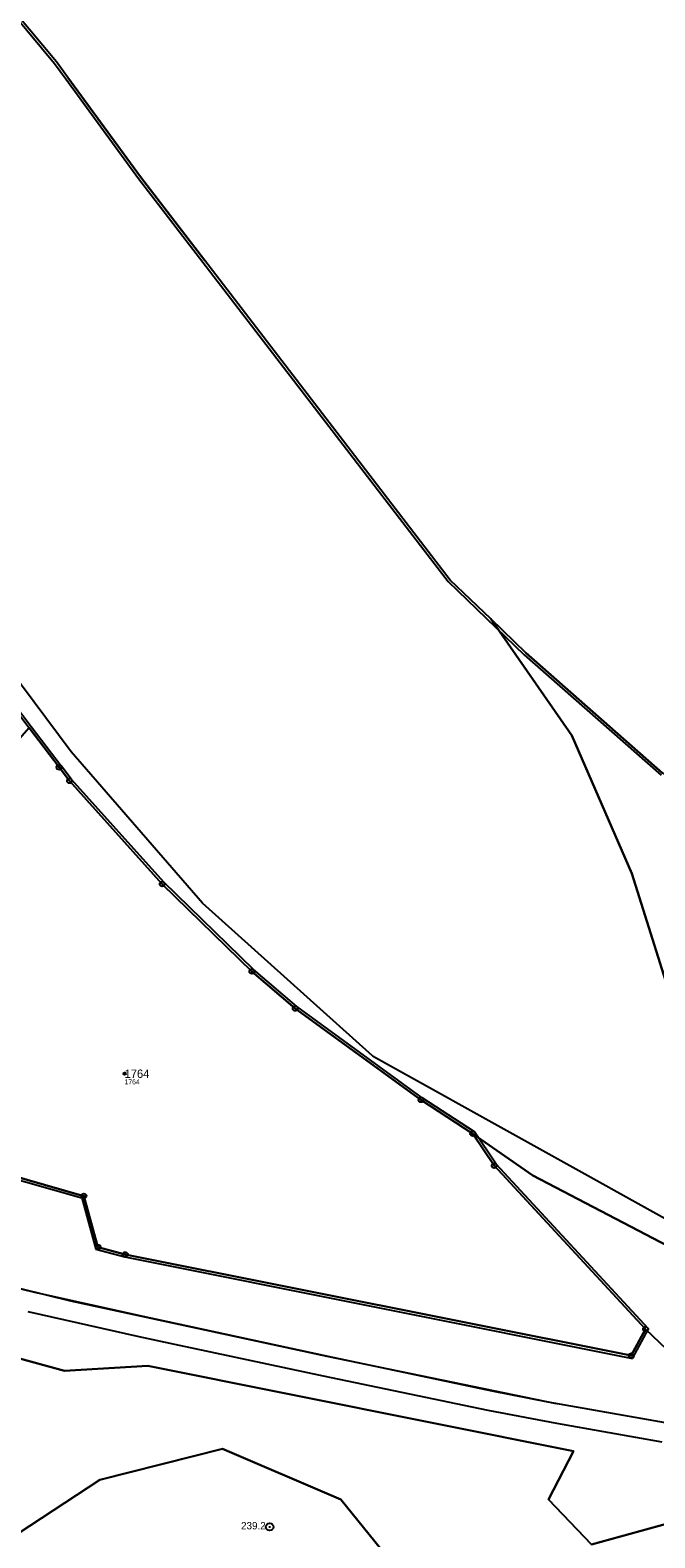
# Model space of a CAD drawing. Extents: x -770088 to -765625, y -1057899 to -1053934.
# Drawn here: x -767486.6 to -767359.5, y -1054979.1 to -1054672.3 of the extents above; entities that cross this region are included whole.
import ezdxf

# ---------------------------------------------------------------- set-up
doc = ezdxf.new("R2010")
doc.units = 0
for name, color, linetype in [('Definiční body', 7, 'Continuous'), ('Hranice parcel', 7, 'Continuous'), ('Parcelní čísla', 7, 'Continuous'), ('Polygon ku', 7, 'Continuous'), ('Polygon parcely', 7, 'Continuous'), ('Poz předměty', 7, 'Continuous'), ('Vnitřní kresba', 7, 'Continuous'), ('Značky bodu BP', 7, 'Continuous')]:
    doc.layers.add(name, color=color, linetype=linetype)

msp = doc.modelspace()

# ---------------------------------------------------------------- linework, layer by layer
at = {"layer": 'Definiční body'}
msp.add_circle((-767467.37, -1054884.65), 0.25, dxfattribs=at)
at = {"layer": 'Hranice parcel'}
for p, q in [((-767478.92, -1054681.98), (-767464.13, -1054702.17)), ((-767464.13, -1054702.17), (-767451.03, -1054719.22)), ((-767401.13, -1054784.2), (-767451.03, -1054719.22)), ((-767392.88, -1054792.13), (-767401.13, -1054784.2)), ((-767392.88, -1054792.13), (-767385.74, -1054799)), ((-767385.74, -1054799), (-767357.9, -1054823.47))]:
    msp.add_line(p, q, dxfattribs=at)
for points in [[(-767478.92, -1054681.98), (-767481.23, -1054678.81), (-767489.54, -1054668.82)], [(-767042.8, -1054855.07), (-767096.48, -1054918.48), (-767145.53, -1054939.79), (-767199.4, -1054936.37), (-767218.08, -1054938.78), (-767304.22, -1054935.91), (-767317.34, -1054929.04), (-767334.65, -1054909.7), (-767354.59, -1054874.29), (-767364.17, -1054843.9), (-767376.37, -1054815.85), (-767392.88, -1054792.13)], [(-767396.53, -1054896.85), (-767407.07, -1054889.96), (-767432.66, -1054871.36), (-767441.46, -1054863.83), (-767459.71, -1054846.05), (-767478.57, -1054825.04), (-767480.71, -1054822.3), (-767486.78, -1054814.3)], [(-767559.18, -1054896.39), (-767552.86, -1054898.93), (-767534.64, -1054906.19), (-767506.94, -1054916.8), (-767502.2, -1054901.79), (-767495.23, -1054903.96), (-767475.64, -1054909.53), (-767472.78, -1054919.91), (-767467.23, -1054921.42), (-767364.27, -1054942.01), (-767361.37, -1054936.62)], [(-767361.37, -1054936.62), (-767392.17, -1054903.35), (-767396.53, -1054896.85)], [(-767396.53, -1054896.85), (-767384.33, -1054905.37), (-767353.65, -1054921.35), (-767308.71, -1054941.25), (-767271.59, -1054954.11)], [(-767040.18, -1054987.39), (-767182.41, -1054981.69), (-767267.36, -1054975.85), (-767344.04, -1054968.14), (-767346.77, -1054973.36), (-767372.36, -1054980.44), (-767381.09, -1054971.25), (-767376.02, -1054961.44), (-767462.61, -1054944.07), (-767479.62, -1054945.09), (-767514.25, -1054935.59)], [(-767271.59, -1054954.11), (-767300.52, -1054952.79), (-767347.13, -1054950.16), (-767361.37, -1054936.62)], [(-767549.86, -1054975.62), (-767508.25, -1054990.79), (-767472.4, -1054967.24), (-767447.46, -1054960.98), (-767423.39, -1054971.25), (-767398.03, -1055002.58), (-767368.4, -1055013.68), (-767367.33, -1054994.3), (-767343.15, -1054986.96), (-767306.46, -1055021.07), (-767217.76, -1055015.77), (-767308.49, -1055055.25), (-767109.8, -1055069.97)]]:
    msp.add_lwpolyline(points, dxfattribs=at)
at = {"layer": 'Polygon ku'}
msp.add_lwpolyline([(-767140.17, -1054882.61), (-767211.84, -1054874.41), (-767260.21, -1054864.01), (-767283.35, -1054855.99), (-767313.16, -1054845.16), (-767345.05, -1054830.51), (-767357.9, -1054823.47), (-767385.74, -1054799), (-767392.88, -1054792.13), (-767401.13, -1054784.2), (-767451.03, -1054719.22), (-767464.13, -1054702.17), (-767478.92, -1054681.98), (-767481.23, -1054678.81), (-767489.54, -1054668.82)], dxfattribs=at)
at = {"layer": 'Polygon parcely'}
for points in [[(-767376.37, -1054815.85), (-767392.88, -1054792.13), (-767401.13, -1054784.2), (-767451.03, -1054719.22), (-767464.13, -1054702.17), (-767478.92, -1054681.98), (-767481.23, -1054678.81), (-767489.54, -1054668.82), (-767542.5, -1054605.1), (-767586.86, -1054559.79), (-767589.1, -1054557.5), (-767595.04, -1054551.21), (-767599.89, -1054546.07), (-767608.07, -1054538.35), (-767658.51, -1054492.89), (-767678.7, -1054475.8), (-767687.01, -1054469.27), (-767710.03, -1054451.17), (-767729.36, -1054436.05)], [(-767598.77, -1054667.38), (-767583.46, -1054683.97), (-767570.6, -1054699.53), (-767553.01, -1054720.74), (-767548.24, -1054726.86), (-767529.81, -1054752.17), (-767531.4, -1054753.92), (-767494.87, -1054803.63), (-767486.78, -1054814.3), (-767480.71, -1054822.3), (-767478.57, -1054825.04), (-767459.71, -1054846.05), (-767441.46, -1054863.83), (-767432.66, -1054871.36), (-767407.07, -1054889.96), (-767396.53, -1054896.85), (-767384.33, -1054905.37), (-767353.65, -1054921.35), (-767308.71, -1054941.25), (-767271.59, -1054954.11), (-767235.16, -1054957.04), (-767152.63, -1054963.64)], [(-767347.13, -1054950.16), (-767361.37, -1054936.62), (-767364.27, -1054942.01), (-767467.23, -1054921.42), (-767472.78, -1054919.91), (-767475.64, -1054909.53), (-767495.23, -1054903.96), (-767502.2, -1054901.79), (-767506.94, -1054916.8), (-767534.64, -1054906.19), (-767552.86, -1054898.93), (-767559.18, -1054896.39), (-767577.58, -1054889), (-767610.9, -1054875.04), (-767614.94, -1054873.35), (-767641.44, -1054854.07), (-767654.89, -1054844.28), (-767670.9, -1054832.4), (-767683.62, -1054822.96), (-767689.86, -1054818.22), (-767699.8, -1054810.67), (-767710.11, -1054803), (-767721.22, -1054794.73)], [(-767145.53, -1054939.79), (-767199.4, -1054936.37), (-767218.08, -1054938.78), (-767304.22, -1054935.91), (-767317.34, -1054929.04), (-767334.65, -1054909.7), (-767354.59, -1054874.29), (-767364.17, -1054843.9), (-767376.37, -1054815.85)], [(-767725.45, -1054824.62), (-767692.81, -1054850), (-767618, -1054893.61), (-767573.93, -1054913.24), (-767524.16, -1054929.28), (-767514.25, -1054935.59), (-767479.62, -1054945.09), (-767462.61, -1054944.07), (-767376.02, -1054961.44), (-767381.09, -1054971.25), (-767372.36, -1054980.44), (-767346.77, -1054973.36), (-767344.04, -1054968.14), (-767267.36, -1054975.85), (-767182.41, -1054981.69)], [(-767040.18, -1054987.39), (-767182.41, -1054981.69), (-767267.36, -1054975.85), (-767344.04, -1054968.14), (-767346.77, -1054973.36), (-767372.36, -1054980.44), (-767381.09, -1054971.25), (-767376.02, -1054961.44), (-767462.61, -1054944.07), (-767479.62, -1054945.09), (-767514.25, -1054935.59), (-767549.86, -1054975.62), (-767508.25, -1054990.79), (-767472.4, -1054967.24), (-767447.46, -1054960.98), (-767423.39, -1054971.25), (-767398.03, -1055002.58), (-767368.4, -1055013.68), (-767367.33, -1054994.3), (-767343.15, -1054986.96), (-767306.46, -1055021.07), (-767217.76, -1055015.77), (-767308.49, -1055055.25), (-767109.8, -1055069.97)], [(-767398.03, -1055002.58), (-767423.39, -1054971.25), (-767447.46, -1054960.98), (-767472.4, -1054967.24), (-767508.25, -1054990.79), (-767549.86, -1054975.62), (-767541.16, -1054987.62)]]:
    msp.add_lwpolyline(points, dxfattribs=at)
for points in [[(-767392.88, -1054792.13), (-767376.37, -1054815.85), (-767364.17, -1054843.9), (-767354.59, -1054874.29), (-767334.65, -1054909.7), (-767317.34, -1054929.04), (-767304.22, -1054935.91), (-767218.08, -1054938.78), (-767199.4, -1054936.37), (-767145.53, -1054939.79), (-767096.48, -1054918.48), (-767042.8, -1054855.07), (-767090.1, -1054869.34), (-767111.97, -1054876.78), (-767140.17, -1054882.61), (-767211.84, -1054874.41), (-767260.21, -1054864.01), (-767283.35, -1054855.99), (-767313.16, -1054845.16), (-767345.05, -1054830.51), (-767357.9, -1054823.47), (-767385.74, -1054799)], [(-767467.23, -1054921.42), (-767364.27, -1054942.01), (-767361.37, -1054936.62), (-767392.17, -1054903.35), (-767396.53, -1054896.85), (-767407.07, -1054889.96), (-767432.66, -1054871.36), (-767441.46, -1054863.83), (-767459.71, -1054846.05), (-767478.57, -1054825.04), (-767480.71, -1054822.3), (-767486.78, -1054814.3), (-767490.16, -1054818.13), (-767559.18, -1054896.39), (-767552.86, -1054898.93), (-767534.64, -1054906.19), (-767506.94, -1054916.8), (-767502.2, -1054901.79), (-767495.23, -1054903.96), (-767475.64, -1054909.53), (-767472.78, -1054919.91)], [(-767361.37, -1054936.62), (-767347.13, -1054950.16), (-767300.52, -1054952.79), (-767271.59, -1054954.11), (-767308.71, -1054941.25), (-767353.65, -1054921.35), (-767384.33, -1054905.37), (-767396.53, -1054896.85), (-767392.17, -1054903.35)]]:
    msp.add_lwpolyline(points, close=True, dxfattribs=at)
at = {"layer": 'Poz předměty'}
for p, q in [((-767506.37, -1054924.04), (-767478.37, -1054930.83)), ((-767499.12, -1054925.86), (-767485.68, -1054929.06)), ((-767485.68, -1054929.06), (-767463.66, -1054934)), ((-767464.39, -1054938.17), (-767487.01, -1054933.1)), ((-767478.37, -1054930.83), (-767426.21, -1054942.1)), ((-767463.66, -1054934), (-767456.11, -1054935.63)), ((-767456.11, -1054935.63), (-767426, -1054942.14)), ((-767457.14, -1054939.74), (-767464.39, -1054938.17)), ((-767426.88, -1054946.21), (-767457.14, -1054939.74)), ((-767426.21, -1054942.1), (-767379.57, -1054951.72)), ((-767426, -1054942.14), (-767392.63, -1054949.15)), ((-767393.39, -1054953.14), (-767426.88, -1054946.21)), ((-767392.63, -1054949.15), (-767381.22, -1054951.38)), ((-767381.22, -1054951.38), (-767357.37, -1054955.59)), ((-767379.43, -1054955.84), (-767393.39, -1054953.14)), ((-767358.01, -1054959.6), (-767379.43, -1054955.84))]:
    msp.add_line(p, q, dxfattribs=at)
at = {"layer": 'Vnitřní kresba'}
for p, q in [((-767489.92, -1054669.14), (-767481.62, -1054679.13)), ((-767481.62, -1054679.13), (-767479.32, -1054682.27)), ((-767479.32, -1054682.27), (-767464.51, -1054702.5)), ((-767464.51, -1054702.5), (-767451.43, -1054719.52)), ((-767451.43, -1054719.52), (-767401.51, -1054784.53)), ((-767478.26, -1054819.19), (-767520.29, -1054762.68)), ((-767401.51, -1054784.53), (-767386.04, -1054799.4)), ((-767386.04, -1054799.4), (-767358.2, -1054823.88)), ((-767494.47, -1054803.33), (-767486.38, -1054814)), ((-767486.38, -1054814), (-767480.29, -1054822.03)), ((-767451.53, -1054849.92), (-767478.26, -1054819.19)), ((-767478.17, -1054824.76), (-767480.29, -1054822.03)), ((-767459.35, -1054845.7), (-767478.17, -1054824.76)), ((-767441.14, -1054863.45), (-767459.35, -1054845.7)), ((-767416.95, -1054881.02), (-767451.53, -1054849.92)), ((-767432.31, -1054870.99), (-767441.14, -1054863.45)), ((-767406.8, -1054889.54), (-767432.31, -1054870.99)), ((-767416.95, -1054881.02), (-767351.42, -1054917.45)), ((-767396.17, -1054896.49), (-767406.8, -1054889.54)), ((-767391.78, -1054903.03), (-767396.17, -1054896.49)), ((-767360.76, -1054936.54), (-767391.78, -1054903.03)), ((-767495.29, -1054904.46), (-767476.05, -1054909.93)), ((-767476.05, -1054909.93), (-767473.19, -1054920.32)), ((-767473.19, -1054920.32), (-767467.35, -1054921.91)), ((-767467.35, -1054921.91), (-767364.01, -1054942.57)), ((-767364.01, -1054942.57), (-767360.76, -1054936.54))]:
    msp.add_line(p, q, dxfattribs=at)
at = {"layer": 'Značky bodu BP'}
for centre, radius in [((-767480.71, -1054822.3), 0.5), ((-767480.71, -1054822.3), 0.0303), ((-767478.57, -1054825.04), 0.5), ((-767478.57, -1054825.04), 0.0303), ((-767459.71, -1054846.05), 0.5), ((-767459.71, -1054846.05), 0.0303), ((-767441.46, -1054863.83), 0.5), ((-767441.46, -1054863.83), 0.0303), ((-767432.66, -1054871.36), 0.5), ((-767432.66, -1054871.36), 0.0303), ((-767407.07, -1054889.96), 0.5), ((-767407.07, -1054889.96), 0.0303), ((-767396.53, -1054896.85), 0.5), ((-767396.53, -1054896.85), 0.0303), ((-767392.17, -1054903.35), 0.5), ((-767392.17, -1054903.35), 0.0303), ((-767475.64, -1054909.53), 0.5), ((-767475.64, -1054909.53), 0.0303), ((-767472.78, -1054919.91), 0.5), ((-767472.78, -1054919.91), 0.0303), ((-767467.23, -1054921.42), 0.5), ((-767467.23, -1054921.42), 0.0303), ((-767361.37, -1054936.62), 0.5), ((-767361.37, -1054936.62), 0.0303), ((-767364.27, -1054942.01), 0.5), ((-767364.27, -1054942.01), 0.0303), ((-767437.85, -1054976.85), 0.75), ((-767437.85, -1054976.85), 0.03)]:
    msp.add_circle(centre, radius, dxfattribs=at)

# ---------------------------------------------------------------- texts
at = {"layer": 'Definiční body'}
msp.add_text('1764', height=1, dxfattribs=at).set_placement((-767467.37, -1054886.81))
at = {"layer": 'Parcelní čísla'}
msp.add_text('1764', height=1.7, dxfattribs=at).set_placement((-767467.37, -1054885.5))
at = {"layer": 'Značky bodu BP'}
msp.add_text('239.2', height=1.5, dxfattribs=at).set_placement((-767443.67, -1054977.35))

doc.saveas('drawing.dxf')
